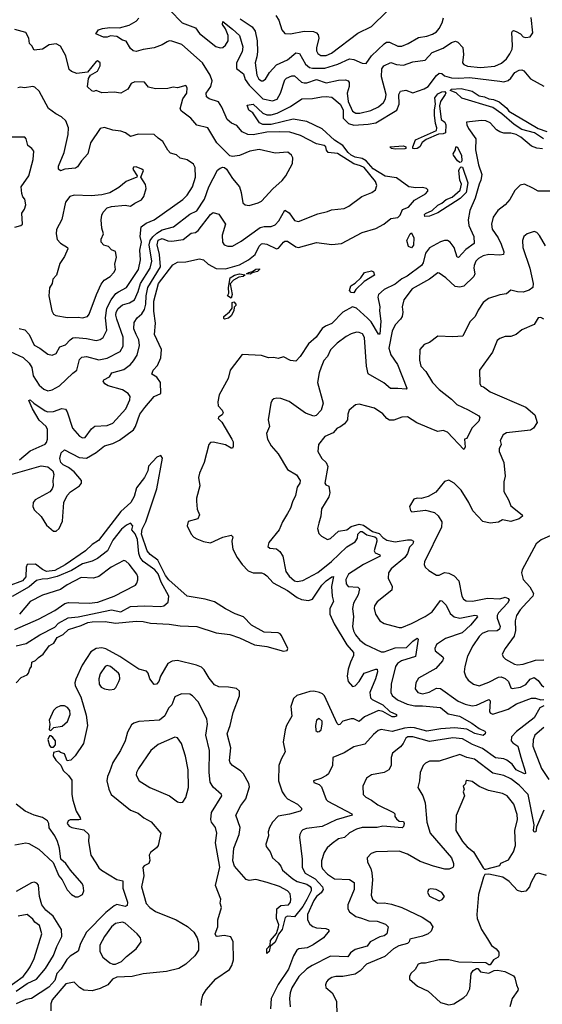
# Model space of a CAD drawing. Extents: x 1690054 to 1842981, y 782881 to 914114.
# Tile 519 of 656: x 1809570 to 1813364, y 817812 to 824959. Entities that reach past the tile are written whole.
import ezdxf

# ---------------------------------------------------------------- set-up
doc = ezdxf.new("R2010")
doc.units = 0

msp = doc.modelspace()

# ---------------------------------------------------------------- linework, layer by layer
at = {"layer": '0CON10XD'}
for points in [[(1809567.9, 821765), (1809645, 821830), (1809755, 821878), (1809765, 821890), (1809772.2, 821915), (1809772.7, 821985), (1809761.8, 822005), (1809711.1, 822051.1), (1809663.2, 822135), (1809636.7, 822195), (1809645, 822198.6), (1809673.3, 822176.7), (1809755, 822119.3), (1809775, 822112.2), (1809815, 822114.1), (1809875, 822137.3), (1809901.2, 822131.2), (1809913.7, 822113.7), (1809952.5, 821995), (1810005, 821936), (1810025, 821924), (1810045, 821926.7), (1810090.9, 821989.1), (1810115, 822008.2), (1810205, 822014.3), (1810245, 822030.6), (1810340, 822135), (1810369.7, 822200.3), (1810371.8, 822225), (1810356.7, 822245), (1810315, 822272.9), (1810211.3, 822301.3), (1810188.8, 822315), (1810176.2, 822335), (1810181.2, 822345), (1810222.2, 822367.8), (1810239.2, 822395), (1810325, 822420), (1810375, 822456.2), (1810397.1, 822482.9), (1810421.9, 822525), (1810439.4, 822595), (1810433.5, 822635), (1810415, 822674.5), (1810397.9, 822715), (1810400, 822760), (1810421.9, 822795), (1810455.2, 822824.8), (1810474.8, 822855), (1810486.1, 822895), (1810487.3, 822955), (1810501, 823015), (1810592, 823165), (1810585.1, 823255.1), (1810567.3, 823325), (1810575, 823359.2), (1810605, 823369.8), (1810644.5, 823354.5), (1810675, 823351.7), (1810756.5, 823363.5), (1810815, 823408.8), (1810845, 823415.4), (1810865, 823429.7), (1810955, 823545.6), (1810975, 823559.2), (1811015, 823547.5), (1811063.8, 823475), (1811039.3, 823395), (1811042.1, 823345), (1811054.6, 823324.6), (1811080, 823315), (1811115, 823315.6), (1811177.9, 823352.1), (1811315, 823449.5), (1811345, 823456.8), (1811395, 823456.9), (1811425, 823470.5), (1811449.9, 823500.1), (1811495, 823576), (1811526.9, 823556.9), (1811565, 823502), (1811595, 823494.4), (1811735, 823550.5), (1811804.5, 823565.5), (1811832.4, 823577.6), (1811925, 823588.9), (1811959.2, 823605), (1812054.3, 823675), (1812126.3, 823703.7), (1812154, 823725), (1812163.1, 823755), (1812153.1, 823785), (1812070.8, 823885), (1812045, 823899.1), (1811995, 823912.8), (1811877.2, 823987.2), (1811810, 823995), (1811797.1, 824012.9), (1811793.1, 824035), (1811780, 824045), (1811725, 824058.7), (1811608.5, 824118.5), (1811531.3, 824141.3), (1811455.8, 824145.8), (1811365, 824142.2), (1811265, 824122), (1811225, 824125.3), (1811184, 824144), (1811145, 824191.8), (1811108.3, 824208.3), (1811076.5, 824235), (1811036.7, 824325), (1811012.7, 824362.7), (1810945, 824385.5), (1810925, 824400), (1810924.6, 824425), (1810957.3, 824475), (1810967.2, 824515), (1810952.7, 824555), (1810896.8, 824645), (1810747.9, 824777.9), (1810675, 824804.1), (1810655, 824805.3), (1810641.2, 824798.8), (1810605, 824775.4), (1810545.8, 824754.2), (1810465, 824742), (1810415, 824727.5), (1810393.2, 824733.2), (1810375, 824748.8), (1810342.3, 824802.3), (1810315, 824810.6), (1810275, 824835.7), (1810227.7, 824842.3), (1810205, 824833.1), (1810177.9, 824832.1), (1810123.3, 824855), (1810142, 824885), (1810170, 824895), (1810225, 824902.5), (1810295, 824899.1), (1810365, 824918.6), (1810415, 824948), (1810435, 824969.2)], [(1810658.7, 825028.7), (1810750, 824935), (1810845, 824900.8), (1810875, 824857.6), (1810993.9, 824765), (1811025, 824753.9), (1811045, 824756.5), (1811065, 824773.2), (1811082.5, 824805), (1811082.2, 824845), (1811063.1, 824893.1), (1811042.2, 824925), (1811044.3, 824945.7), (1811115, 824889.7)], [(1811115, 824889.7), (1811164.5, 824844.5), (1811190.6, 824760.6), (1811185.1, 824724.9), (1811144.2, 824645), (1811144.4, 824604.4), (1811195, 824566.7), (1811207.3, 824525), (1811235, 824482.5), (1811335, 824383.6), (1811405, 824370), (1811438.3, 824381.7), (1811463.1, 824425), (1811495, 824522.9), (1811507.1, 824535), (1811545, 824552.5), (1811565, 824551.9), (1811615, 824506.4), (1811635, 824499.6), (1811655, 824500.7), (1811725, 824523.8), (1811795, 824500), (1811885, 824520.4), (1811935, 824523.1), (1811955.3, 824515.3), (1811962.4, 824502.4), (1811961.2, 824475), (1811947.1, 824425), (1811953.3, 824365), (1811985.8, 824295.8), (1812009.6, 824279.6), (1812040.1, 824279.9), (1812119.6, 824300.4), (1812175, 824327.2), (1812211.7, 824358.3), (1812226, 824385), (1812230, 824415), (1812195.8, 824544.2), (1812198.6, 824601.4), (1812214.4, 824625), (1812265, 824647.5), (1812305, 824634.7), (1812355, 824629.1), (1812425, 824653.3), (1812514.5, 824665.5), (1812565, 824720.3), (1812645, 824752.2), (1812705, 824793.9), (1812733.4, 824803.4), (1812751.4, 824795), (1812788.1, 824758.1), (1812791.6, 824705), (1812783.6, 824645), (1812793.6, 824633.6), (1812822, 824622), (1812915, 824611.6), (1813019, 824621), (1813067.6, 824642.4), (1813103.5, 824675), (1813129.3, 824710.7), (1813144.6, 824745), (1813148.3, 824771.7), (1813143.3, 824865), (1813147.5, 824875), (1813155, 824880), (1813175, 824873.8), (1813205, 824856), (1813225, 824834.4), (1813245, 824829.4), (1813275.4, 824834.6), (1813295.5, 824864.5), (1813282.3, 824975)], [(1811169.2, 824965), (1811256.8, 824906.8), (1811280, 824875), (1811294.7, 824804.7), (1811297.1, 824725), (1811290.9, 824689.1), (1811278.8, 824645), (1811291.4, 824555), (1811305, 824528.2), (1811324, 824515), (1811334.6, 824515.4), (1811353.1, 824526.9), (1811383.5, 824575), (1811435, 824631.1), (1811515, 824667.6), (1811575, 824718.4), (1811602.2, 824712.2), (1811645.3, 824635), (1811673, 824613), (1811696, 824606), (1811785, 824606.5), (1811878.6, 824635), (1811965, 824673.9), (1811995, 824670.9), (1812055, 824644.4), (1812085, 824640), (1812124, 824696), (1812215, 824784.5), (1812233.8, 824796.2), (1812255, 824794.6), (1812315, 824766.9), (1812345, 824766.9), (1812390, 824785), (1812465, 824830), (1812525, 824839.6), (1812565.8, 824854.2), (1812595, 824870.9), (1812615, 824894.5), (1812636.5, 824935), (1812647.1, 824972.9)], [(1811428.8, 824988.8), (1811450.8, 824955), (1811471.9, 824885), (1811495, 824858.6), (1811535, 824855.5), (1811635, 824876.7), (1811702.8, 824872.8), (1811725, 824864.3), (1811737.8, 824847.8), (1811740.9, 824825), (1811724.7, 824755), (1811725, 824732.5), (1811733.5, 824713.5), (1811755, 824699.6), (1811795, 824698.4), (1811832.5, 824715), (1812025, 824860), (1812125, 824909.6), (1812235, 825017.3)], [(1809500.4, 822550.4), (1809595, 822506.8), (1809638.5, 822465), (1809658.5, 822435), (1809666.4, 822375), (1809710.9, 822305), (1809745, 822276.2), (1809775, 822265.4), (1809805, 822272.5), (1809859.1, 822300.9), (1809955, 822394.2), (1809984.5, 822415.5), (1810005, 822493.3), (1810019.8, 822510.2), (1810055, 822513.9), (1810145, 822490.9), (1810205, 822502.6), (1810298.5, 822551.5), (1810321.7, 822588.3), (1810320.2, 822655), (1810274.5, 822784.5), (1810268.4, 822815), (1810271, 822835), (1810285, 822861.8), (1810315, 822888.8), (1810366.7, 822903.3), (1810402.3, 822925), (1810429.4, 822985), (1810446.9, 823045), (1810517.7, 823155), (1810527.9, 823205), (1810509, 823325), (1810515.8, 823355), (1810536.1, 823383.9), (1810565, 823410), (1810605, 823433.3), (1810687.5, 823455), (1810805, 823546.1), (1810855, 823571.2), (1810911.1, 823655), (1810943.1, 823745), (1811005, 823866.9), (1811025, 823881.9), (1811045, 823887.5), (1811056.9, 823886.9), (1811072, 823875), (1811114.4, 823805), (1811164.4, 823745), (1811178.1, 823705), (1811190.3, 823630.3), (1811205.8, 823615.8), (1811235, 823610), (1811301.3, 823628.7), (1811325, 823641.4), (1811408.1, 823731.9), (1811475, 823790.8), (1811501.4, 823825), (1811551.2, 823915), (1811553.8, 823955), (1811543.8, 823975), (1811516.5, 823996.5), (1811425, 823990), (1811307.7, 824017.7), (1811240, 824005), (1811165, 823972.1), (1811115.7, 823965.7), (1811095, 823970), (1811000, 824065), (1810934.4, 824174.4), (1810855, 824192.5), (1810813.1, 824245), (1810745, 824294.3), (1810735, 824312.5), (1810755, 824383.8), (1810782.7, 824425), (1810784.4, 824465), (1810775, 824482), (1810715, 824464), (1810685, 824468.8), (1810645, 824459.2), (1810555, 824455.8), (1810505, 824470), (1810475, 824504.4), (1810405, 824508.2), (1810377.8, 824495), (1810355, 824454), (1810305, 824424.5), (1810255, 824432.5), (1810165, 824428.1), (1810125, 824444.4), (1810105, 824438.8), (1810092.7, 824442.7), (1810062, 824472), (1810068.8, 824531.2), (1810084.2, 824555.8), (1810135.7, 824584.3), (1810153.5, 824625), (1810154, 824645), (1810135, 824660), (1810125, 824654.2), (1810062, 824578), (1809985, 824567.1), (1809945, 824583.1), (1809927.8, 824597.8), (1809905, 824696.7), (1809865, 824766), (1809835, 824784.2), (1809784.5, 824775.5), (1809735, 824744), (1809675, 824737.5), (1809658.3, 824768.3), (1809640, 824785), (1809635.8, 824825), (1809613.8, 824865), (1809535, 824888.2)], [(1809455, 821644.5), (1809725, 821720), (1809775, 821712.7), (1809809.1, 821685), (1809817.3, 821657.3), (1809810.6, 821615), (1809812.2, 821575), (1809805.7, 821554.3), (1809788.1, 821531.9), (1809680.9, 821475), (1809667.5, 821455), (1809664.2, 821425), (1809675, 821400.9), (1809725, 821352.1), (1809765, 821291.2), (1809815, 821245.4), (1809835, 821247.3), (1809856.9, 821265), (1809881.1, 821318.9), (1809889.2, 821455), (1809915.1, 821504.9), (1809938.8, 821531.2), (1810004.8, 821575.2), (1810017.5, 821595), (1810018, 821615), (1809965, 821678.1), (1809925, 821708.4), (1809885, 821727.9), (1809867.5, 821745), (1809862.2, 821775), (1809870, 821815), (1809895, 821835.7), (1810001.2, 821781.2), (1810055, 821776.2), (1810125, 821818), (1810185, 821865.9), (1810245, 821883.7), (1810293.5, 821906.5), (1810395, 821981.6), (1810410, 822005), (1810441.4, 822095), (1810477.9, 822145), (1810546.1, 822223.9), (1810593.9, 822246.1), (1810592.9, 822325), (1810564.6, 822364.6), (1810528.8, 822385), (1810538.9, 822415), (1810570, 822450), (1810595.4, 822504.6), (1810598.2, 822565), (1810548, 822675), (1810556.8, 822755), (1810542.9, 822842.9), (1810543.9, 822915), (1810578.4, 823045), (1810680.3, 823179.7), (1810715, 823199.4), (1810775, 823201.5), (1810875, 823223.1), (1810905, 823216), (1810936.9, 823185), (1810995, 823152.5), (1811065, 823150.8), (1811165, 823179.2), (1811230.7, 823215), (1811279.4, 823255), (1811308.8, 823315), (1811325, 823331.8), (1811335, 823335.4), (1811365, 823329.2), (1811435, 823294.6), (1811448.5, 823301.5), (1811485.3, 823344.7), (1811495, 823352.5), (1811515, 823351.5), (1811575, 823310.5), (1811595, 823306.4), (1811725, 823341.9), (1811835, 823326.5), (1811905.5, 823334.5), (1812055, 823414.2), (1812155, 823442.5), (1812214.5, 823475.5), (1812264, 823515), (1812315, 823523.3), (1812331.1, 823538.9), (1812347.7, 823582.3), (1812391.5, 823598.5), (1812435, 823649.4), (1812515.7, 823695), (1812532, 823715), (1812533.3, 823725), (1812524.2, 823734.2), (1812495, 823741.4), (1812445, 823737.7), (1812395, 823744.5), (1812305, 823811), (1812222.1, 823822.1), (1812135.8, 823875.8), (1812085.5, 823934.5), (1812055, 823951.1), (1812005, 823961.8), (1811976, 823976), (1811954.1, 823995), (1811915.4, 824045.4), (1811855, 824084.5), (1811765, 824166.8), (1811655, 824220), (1811555, 824236.5), (1811395, 824197.8), (1811335, 824199.1), (1811310.6, 824210.6), (1811263, 824283), (1811232.9, 824302.9), (1811220.7, 824339.3), (1811265, 824346.7), (1811335, 824279.6), (1811365, 824267.7), (1811395, 824268.4), (1811439.6, 824280.4), (1811535, 824327.9), (1811618.8, 824385), (1811695, 824387.3), (1811760.4, 824399.6), (1811795, 824402.2), (1811836.1, 824396.1), (1811895.9, 824345.9), (1811919, 824305), (1811918.6, 824245), (1811957.1, 824205), (1811995, 824193.3), (1812099.5, 824200.5), (1812155, 824211), (1812307.4, 824302.6), (1812324.7, 824345), (1812322.8, 824415), (1812335, 824440), (1812372.4, 824447.6), (1812425, 824428.9), (1812505, 824456.1), (1812536.2, 824475), (1812595, 824553.5), (1812615, 824571.1), (1812635, 824568.6), (1812655, 824550.7), (1812705, 824537.9), (1812755, 824533.3), (1812835, 824539), (1813055, 824513.1), (1813085, 824508), (1813115, 824517.1), (1813136.1, 824533.9), (1813165, 824576.2), (1813195, 824592.5), (1813215, 824595.6), (1813228.7, 824588.7), (1813279.3, 824529.3), (1813375, 824476)], [(1810287, 822983), (1810346.1, 823015), (1810431.6, 823145), (1810445.8, 823215), (1810441, 823285), (1810453.6, 823345), (1810443.5, 823385), (1810451.1, 823455), (1810487.9, 823482.1), (1810545, 823505.3), (1810755, 823654.2), (1810785, 823685.7), (1810824.5, 823745), (1810845.5, 823815.5), (1810842.5, 823885), (1810831.2, 823911.2), (1810785, 823941.4), (1810734.5, 823954.5), (1810707.6, 823977.6), (1810665, 823990), (1810645, 824012.5), (1810610, 824075), (1810575, 824097.8), (1810546.6, 824126.6), (1810429.1, 824129.1), (1810375, 824112), (1810338.3, 824138.3), (1810305, 824150), (1810245, 824156), (1810185, 824175.8), (1810155, 824170), (1810083.1, 824065), (1810063.5, 823985), (1810018.5, 823935), (1809989.5, 823890.5), (1809975, 823882.2), (1809897, 823873), (1809865, 823861.2), (1809851.2, 823875), (1809850.8, 823895), (1809893.5, 823995), (1809921.6, 824125), (1809922.8, 824175), (1809905, 824225.7), (1809873.8, 824253.8), (1809832, 824275), (1809779.2, 824315), (1809710.9, 824440.9), (1809679.7, 824469.7), (1809664.3, 824474.3), (1809605, 824463.6), (1809575, 824468.1), (1809555.6, 824464.4)], [(1812435, 824020.6), (1812424.3, 824025), (1812423.1, 824035), (1812443.6, 824086.4), (1812595.8, 824154.2), (1812598.2, 824175), (1812587.7, 824205), (1812580.9, 824265), (1812580.4, 824305), (1812588.5, 824345), (1812582.7, 824392.7), (1812605, 824420), (1812635, 824435.3), (1812657.1, 824437.1), (1812663.1, 824425), (1812659.5, 824415), (1812625.8, 824365), (1812616.5, 824333.5), (1812630.6, 824235), (1812655.9, 824215.9), (1812664.6, 824195.4), (1812661.5, 824138.5), (1812645, 824129.2), (1812611, 824129), (1812521.7, 824088.3), (1812491.4, 824068.6), (1812474.6, 824035.4), (1812455, 824024.2), (1812435, 824020.6)], [(1813371.9, 824095), (1813306.7, 824136.7), (1813215, 824163), (1813158.8, 824198.8), (1813071.1, 824275), (1813005, 824322.4), (1812778.7, 824388.7), (1812738.6, 824428.6), (1812694.4, 824444.4), (1812704, 824455), (1812775, 824460.2), (1812855, 824439.3), (1812905, 824407.3), (1812945, 824399.4), (1812975, 824383.8), (1813008.6, 824378.6), (1813051.7, 824361.7), (1813105.9, 824315.9), (1813120, 824295), (1813255.6, 824214.4), (1813335, 824169.2), (1813397.3, 824147.3)], [(1813365, 824022.1), (1813325, 824027.1), (1813285, 824041.7), (1813208.9, 824105), (1813175.1, 824125.1), (1813135, 824134), (1813085, 824135.8), (1813055, 824145.2), (1813030.5, 824160.5), (1812985, 824211.2), (1812955, 824225.2), (1812922.5, 824227.5), (1812813.8, 824215), (1812815.8, 824195), (1812828.9, 824168.9), (1812880.4, 824095), (1812878.9, 824015), (1812901.3, 823905), (1812924.1, 823835), (1812917.6, 823795), (1812905.3, 823765), (1812875.7, 823664.3), (1812836.8, 823575), (1812824.5, 823505), (1812830, 823465), (1812867.5, 823385), (1812870, 823335), (1812809.8, 823290.2), (1812755, 823232.2), (1812744.6, 823234.6), (1812725, 823305.5), (1812695, 823343.6), (1812675, 823356.8), (1812655, 823357.2), (1812625, 823346.9), (1812546, 823304), (1812516, 823264), (1812498.5, 823195), (1812486.1, 823173.9), (1812383.8, 823096.2), (1812345, 823078.7), (1812295, 823040.3), (1812215, 823000.4), (1812174.5, 822965), (1812170.9, 822945), (1812185.3, 822875), (1812180.8, 822845), (1812190.9, 822770.9), (1812185, 822677.5), (1812175, 822676), (1812120.8, 822765), (1812095, 822793.6), (1812015, 822864.6), (1811985, 822873.8), (1811916.2, 822835), (1811835, 822754.7), (1811790, 822735), (1811765, 822716.4), (1811722.2, 822655), (1811665.6, 822605), (1811607.1, 822515), (1811575, 822481.2), (1811535, 822486.2), (1811485, 822512), (1811445, 822499.2), (1811415, 822506.9), (1811375.7, 822505.7), (1811325, 822520.8), (1811185, 822528.8), (1811097.3, 822415), (1811082.2, 822355), (1811018.6, 822235), (1811007.8, 822185), (1811010.4, 822155), (1811040, 822125), (1811047.1, 822105), (1811039.3, 822090.7), (1811012.5, 822075), (1811010.8, 822065), (1811038.2, 822038.2), (1811110.9, 821915), (1811118.8, 821895), (1811119.1, 821860.9), (1811115, 821850), (1811105, 821848.8), (1811063.3, 821873.3), (1810975, 821893.3), (1810955, 821890), (1810942.2, 821875), (1810907.9, 821745), (1810875, 821668), (1810867.3, 821635), (1810876.5, 821575), (1810853.7, 821486.3), (1810853.3, 821465), (1810859.2, 821405), (1810876.1, 821363.9), (1810862.5, 821335), (1810793.8, 821316.2), (1810786.7, 821285), (1810815.7, 821225), (1810835, 821203.1), (1810855, 821191.4), (1810905, 821172.5), (1810955, 821162), (1811045, 821203.3), (1811105, 821217.1), (1811118, 821205), (1811110, 821175), (1811111.7, 821151.7), (1811117.1, 821115), (1811147.8, 821055), (1811184.6, 821005), (1811229.5, 820959.5), (1811265, 820945.3), (1811325, 820943.5), (1811345.7, 820935.7), (1811365, 820922.2), (1811410.4, 820870.4), (1811515, 820817), (1811585, 820764.7), (1811615, 820751.1), (1811666.1, 820743.9), (1811695, 820752.3), (1811764.3, 820855.7), (1811795, 820886.7), (1811835, 820915.5), (1811847, 820917), (1811833.3, 820845), (1811837.9, 820775), (1811847.3, 820735), (1811820.7, 820685), (1811820.7, 820645), (1811852.9, 820575), (1811945, 820422.6), (1811993.3, 820365), (1811993.7, 820345), (1811971.6, 820295), (1811954.7, 820244.7), (1811947.5, 820195), (1811955.5, 820155), (1811985, 820119.2), (1812005, 820124.3), (1812035, 820154.5), (1812071.3, 820215), (1812155, 820246), (1812165, 820243.8), (1812167.9, 820225), (1812154, 820175), (1812111.3, 820075), (1812116.8, 820036.8), (1812127.5, 820025), (1812205.3, 819985), (1812257.6, 819937.6), (1812306, 819915), (1812306, 819905), (1812291.5, 819898.5), (1812275, 819900), (1812207.3, 819937.3), (1812174.1, 819945.9), (1812072.1, 819897.9), (1812035, 819865.4), (1811995, 819884.2), (1811975, 819885.2), (1811915, 819868.3), (1811895, 819844.2), (1811885, 819840.6), (1811875, 819850), (1811781.4, 820051.4), (1811768.9, 820065), (1811745.2, 820075.2), (1811705, 820084.1), (1811675, 820082.9), (1811582.9, 820055), (1811558.6, 820031.4), (1811538.2, 819975), (1811545.3, 819905), (1811506.7, 819835), (1811497.8, 819805), (1811483.1, 819715), (1811496.9, 819645), (1811467.7, 819592.3), (1811450.4, 819545), (1811447.9, 819435), (1811476.2, 819355), (1811495, 819324.4), (1811515, 819304.5), (1811586, 819265), (1811616.2, 819235), (1811616.2, 819225), (1811605, 819214.5), (1811527.9, 819192.1), (1811445, 819178.9), (1811405.3, 819135), (1811382.5, 819095), (1811374.7, 819065), (1811376.1, 819035), (1811357.5, 818975), (1811358.9, 818958.9), (1811388.3, 818918.3), (1811406.1, 818876.1), (1811445, 818838.2), (1811464.6, 818815), (1811476.9, 818785), (1811553, 818723), (1811584.8, 818704.8), (1811655.5, 818685.5), (1811678.5, 818668.5), (1811686.6, 818655), (1811685.9, 818635), (1811655, 818572.8), (1811625, 818521.6), (1811565, 818447.5), (1811515, 818452.5), (1811496.9, 818443.1), (1811476.1, 818355), (1811449.1, 818320.9), (1811425, 818264.2), (1811387.5, 818232.5), (1811380, 818195), (1811365, 818181.2), (1811364.7, 818215.3), (1811388.3, 818241.7), (1811391.2, 818275), (1811432.9, 818327.1), (1811449.1, 818375), (1811449.9, 818389.9), (1811432.9, 818435), (1811436.2, 818505), (1811465, 818529.3), (1811521.9, 818535), (1811535.3, 818554.7), (1811539.1, 818575), (1811532.5, 818615), (1811513.1, 818635), (1811456.4, 818666.4), (1811367, 818697), (1811285, 818717.5), (1811235, 818712), (1811215, 818718.8), (1811128, 818815), (1811118.1, 818855), (1811125.2, 818945), (1811162.9, 819045), (1811169.6, 819095), (1811137.8, 819185), (1811175.4, 819255), (1811210.7, 819305), (1811238.5, 819391.5), (1811233.2, 819415), (1811194.6, 819485), (1811175, 819504.6), (1811114.1, 819545), (1811097.7, 819565), (1811092.9, 819582.9), (1811102.8, 819675), (1811075.5, 819775), (1811097.8, 819835), (1811118.5, 819931.5), (1811165, 820052.5), (1811166, 820086), (1811144.2, 820104.2), (1811085, 820115.5), (1811015, 820116.9), (1810985, 820131.4), (1810945, 820180), (1810909.6, 820239.6), (1810888.4, 820258.4), (1810853.2, 820273.2), (1810715, 820307.8), (1810675.9, 820304.1), (1810645.6, 820285), (1810590.9, 820195), (1810579.4, 820155), (1810563.2, 820136.8), (1810545, 820134.2), (1810514.2, 820174.2), (1810502.3, 820215), (1810489.3, 820229.3), (1810435, 820245.9), (1810297.6, 820337.6), (1810195, 820391.4), (1810165, 820398.8), (1810124.3, 820395), (1810085, 820371.1), (1810022, 820275), (1809978.1, 820171.9), (1809970, 820145), (1809972.2, 820125), (1810014.5, 820044.5), (1810051.7, 819911.7), (1810062, 819835), (1810033.8, 819705), (1809973.3, 819615), (1809940, 819585), (1809915, 819580), (1809895, 819630), (1809865, 819640), (1809855, 819650), (1809815, 819640), (1809813, 819617), (1809831.2, 819585), (1809869.2, 819549.2), (1809885, 819510), (1809925, 819473.8), (1809949.1, 819439.1), (1809948.6, 819335), (1809954.3, 819295), (1809980, 819215), (1810008, 819165), (1810010, 819155), (1809999.3, 819150.7), (1809935, 819152.1), (1809921.4, 819145), (1809914.4, 819125), (1809928.9, 819105), (1809948, 819095), (1810035, 819079.1), (1810068.3, 819048.3), (1810072.5, 819035), (1810068.1, 818995), (1810085.3, 818895.3), (1810121.7, 818838.3)], [(1809535, 823452.9), (1809577.5, 823465), (1809590, 823475), (1809584.4, 823555.6), (1809605.7, 823584.3), (1809614.2, 823615), (1809608, 823655), (1809593, 823673), (1809586.3, 823696.3), (1809580.5, 823745), (1809635.4, 823825), (1809668.1, 823945), (1809671.4, 824005), (1809658.6, 824025), (1809629.5, 824045), (1809617.5, 824095), (1809607, 824107), (1809465, 824105.5)], [(1812295, 824020), (1812270, 824025), (1812256.7, 824035), (1812355, 824044.4), (1812372, 824035), (1812373.8, 824025), (1812365, 824020.6), (1812295, 824020)], [(1812765, 823923.3), (1812748.8, 823935), (1812718.9, 823975), (1812716.9, 823985), (1812734.4, 824015), (1812735, 824036), (1812745.6, 824035), (1812776.2, 823976.2), (1812779.1, 823935), (1812775, 823925.7), (1812765, 823923.3)], [(1810025, 822794.5), (1810061.2, 822805), (1810075, 822820.8), (1810126.1, 822965), (1810161, 823039), (1810182.6, 823067.4), (1810225.6, 823095), (1810254.2, 823125), (1810264.2, 823145), (1810261.4, 823185), (1810272.5, 823235), (1810265, 823277.5), (1810235, 823288), (1810215, 823312), (1810181.4, 823321.4), (1810161.4, 823345), (1810161.9, 823365), (1810177.9, 823405), (1810165.8, 823445), (1810160.8, 823505), (1810165, 823540), (1810175, 823562.5), (1810205, 823593.3), (1810235, 823603.3), (1810335, 823612), (1810375, 823604.6), (1810405, 823627.1), (1810455, 823651.2), (1810471.2, 823675), (1810486.7, 823733.3), (1810483.6, 823763.6), (1810450, 823815), (1810468, 823865), (1810457.5, 823875), (1810415, 823892), (1810395, 823888.8), (1810390, 823875), (1810422.5, 823825), (1810420, 823815), (1810342.5, 823785), (1810289.3, 823740.7), (1810225, 823702.5), (1810165, 823687.5), (1810089.2, 823680.8), (1809965, 823685.5), (1809934, 823675), (1809902.5, 823635), (1809875, 823507.5), (1809835.8, 823435), (1809833.8, 823405), (1809842.6, 823362.6), (1809865, 823338), (1809915.7, 823305.7), (1809918.8, 823295), (1809895, 823240), (1809860.9, 823189.1), (1809836, 823105), (1809810.8, 823075), (1809804.2, 823045), (1809786.7, 823013.3), (1809782.3, 822955), (1809802.1, 822845), (1809815, 822820.8), (1809832.1, 822812.1), (1809916.9, 822796.9), (1809995, 822800), (1810025, 822794.5)], [(1812510.9, 823530.9), (1812508.2, 823545), (1812515, 823552.5), (1812565, 823572.9), (1812605, 823612), (1812635, 823627.6), (1812665, 823653.4), (1812709.3, 823670.7), (1812767.8, 823722.2), (1812778.4, 823765), (1812764.3, 823795), (1812756.9, 823863.1), (1812765, 823881.4), (1812775, 823890), (1812785, 823887.5), (1812823.1, 823775), (1812810.5, 823705), (1812767.8, 823662.2), (1812605, 823555.8), (1812545, 823532.9), (1812510.9, 823530.9)], [(1813425, 823714.2), (1813334.6, 823714.6), (1813295.5, 823735.5), (1813235, 823766), (1813202.7, 823757.3), (1813165, 823720), (1813127.4, 823652.6), (1813095, 823616.2), (1813040, 823575), (1813008, 823525), (1812995.6, 823475), (1812998.9, 823438.9), (1813043.2, 823375), (1813065, 823330), (1813085.4, 823275), (1813081.2, 823255), (1813055, 823250.5), (1812975, 823255.5), (1812935, 823245.4), (1812900, 823225), (1812881.8, 823205), (1812868.8, 823175), (1812866.1, 823155), (1812873.1, 823115), (1812867.5, 823095), (1812795, 823025.7), (1812765, 823017.1), (1812731.3, 823021.3), (1812663.3, 823085), (1812615, 823120), (1812605, 823121.2), (1812545.3, 823074.7), (1812418.6, 823005), (1812358.9, 822925), (1812346.4, 822875), (1812350.9, 822835), (1812345.5, 822805), (1812334.7, 822785.3), (1812296.5, 822745), (1812275, 822699.2), (1812249.5, 822575), (1812265, 822526.9), (1812311.5, 822455), (1812380.8, 822285), (1812375, 822276.2), (1812315, 822283.2), (1812261.1, 822281.1), (1812213.8, 822323.8), (1812099.2, 822389.2), (1812088, 822445), (1812072.9, 822652.9), (1812058, 822678), (1812035, 822689.4), (1812015, 822691.9), (1811975, 822679.4), (1811939.6, 822660.4), (1811875, 822611.9), (1811826.9, 822563.1), (1811804.7, 822515), (1811778.5, 822485), (1811757.5, 822437.5), (1811742.7, 822395), (1811732.1, 822325), (1811772.2, 822175), (1811759.2, 822125), (1811722.9, 822085), (1811705, 822080), (1811645, 822102.2), (1811525, 822188.5), (1811465, 822210), (1811437.7, 822212.3), (1811414.1, 822205.9), (1811402.7, 822197.3), (1811393.8, 822175), (1811374.2, 822055), (1811384.2, 822005), (1811361.4, 821955), (1811369.2, 821915), (1811395.5, 821865.5), (1811445, 821808), (1811514.4, 821694.4), (1811580, 821655), (1811607.1, 821615), (1811604.3, 821595.7), (1811583.3, 821565), (1811572.7, 821505), (1811550.1, 821459.9), (1811536.2, 821413.8), (1811514.2, 821375.8), (1811476.9, 821315), (1811452.9, 821255), (1811378.8, 821165), (1811371.2, 821135), (1811385, 821122), (1811435, 821117.5), (1811458.7, 821098.7), (1811479.5, 821065), (1811502.5, 820955), (1811525, 820920.9), (1811565, 820886.1), (1811585, 820881.6), (1811625, 820889.3), (1811735, 820946.7), (1811834.2, 821025.8), (1811945, 821133.8), (1812005, 821168.4), (1812022.4, 821195), (1812024.7, 821225), (1812045, 821244.5), (1812056.9, 821245), (1812090.7, 821220.7), (1812148.5, 821205), (1812161.2, 821195), (1812163.2, 821175), (1812142.6, 821102.6), (1812150.4, 821090.4), (1812185, 821075.8), (1812187.5, 821065), (1812064.8, 821005.2), (1811956.5, 820935), (1811938.2, 820895), (1811940.4, 820865), (1811954.3, 820844.3), (1812025, 820839.1), (1812036.9, 820826.9), (1812026.9, 820785), (1811993.2, 820725), (1811985.4, 820685), (1811993.7, 820623.7), (1811986.7, 820555), (1811993.1, 820523.1), (1812007.9, 820495), (1812039.5, 820455), (1812080, 820425), (1812195, 820370.4), (1812215, 820371.2), (1812295, 820399.3), (1812378.8, 820401.2), (1812425, 820449.1), (1812455, 820469.2), (1812463.8, 820463.8), (1812442.9, 820337.1), (1812341.9, 820305), (1812312.3, 820285), (1812298, 820265), (1812267.3, 820135), (1812264.5, 820075.5), (1812274.5, 820055), (1812311.7, 820021.7), (1812382, 819992), (1812438.8, 819978.8), (1812495, 819979.6), (1812625.8, 819965.8), (1812681.4, 819921.4), (1812762.8, 819902.8), (1812852, 819852), (1812904.6, 819814.6), (1812946.7, 819795), (1812952.2, 819785), (1812948.9, 819775), (1812935, 819763.6), (1812875, 819778.2), (1812815, 819810.2), (1812729.7, 819819.7), (1812628.1, 819811.9), (1812526.1, 819793.9), (1812435, 819818.7), (1812405, 819820.9), (1812363.3, 819816.7), (1812273.7, 819793.7), (1812195, 819807.5), (1812171.1, 819798.9), (1812139.4, 819770.6), (1812075, 819700.6), (1811995, 819682.2), (1811925, 819637.8), (1811842.5, 819605), (1811841.2, 819545), (1811811.2, 819485), (1811797.8, 819472.2), (1811755, 819452), (1811703.3, 819435), (1811705, 819422.5), (1811745, 819406.7), (1811760, 819390), (1811795, 819300), (1811806.5, 819286.5), (1811982, 819195), (1811984, 819185), (1811868.3, 819151.7), (1811765, 819102.4), (1811652.6, 819087.4), (1811625, 819078.6), (1811615, 819068.8), (1811603.1, 819045), (1811601.4, 819025), (1811619.6, 818865), (1811620, 818805), (1811642.5, 818765), (1811675, 818744), (1811715, 818722.8), (1811767.6, 818665), (1811774.1, 818645), (1811758.5, 818621.5), (1811724.1, 818595), (1811704.7, 818565), (1811660.3, 818465), (1811658.6, 818425), (1811677.2, 818395), (1811698.1, 818378.1), (1811725, 818368.5), (1811793.2, 818363.2), (1811810, 818355), (1811815.7, 818345), (1811774.6, 818295.4), (1811700, 818245), (1811657.1, 818222.9), (1811595.3, 818214.7), (1811581.8, 818205), (1811558.2, 818165), (1811522.4, 818067.6), (1811445, 817955.5), (1811396.5, 817855), (1811391.3, 817778.7)], [(1813387.7, 823317.7), (1813343.4, 823393.4), (1813325, 823414), (1813305, 823422), (1813253.8, 823405), (1813230, 823385), (1813219.4, 823355), (1813223.6, 823305), (1813272.2, 823155), (1813298.5, 823045), (1813295.7, 823015), (1813268, 822995), (1813225, 822982.1), (1813185, 822984.4), (1813135, 822996.7), (1813105, 822970), (1813055, 822962), (1812973.8, 822936.2), (1812935, 822906.9), (1812899.3, 822850.7), (1812876.7, 822805), (1812837.5, 822765), (1812787.3, 822662.7), (1812715, 822655.8), (1812605, 822662.9), (1812543.8, 822615), (1812505, 822600.8), (1812475.6, 822564.4), (1812472.1, 822487.9), (1812481.1, 822445), (1812519.4, 822405), (1812567.5, 822325), (1812615.6, 822275), (1812705.6, 822205), (1812743.1, 822165), (1812825, 822127.1), (1812902.5, 822082.5), (1812911.2, 822071.2), (1812902.5, 822045), (1812852.5, 821995), (1812815, 821920), (1812800, 821915), (1812803.6, 821856.4), (1812795, 821840), (1812675.5, 821965.5), (1812645, 821977.5), (1812605, 821970.6), (1812585, 821976.7), (1812452.8, 822032.8), (1812385, 822075.8), (1812345, 822074.3), (1812285, 822052.5), (1812255, 822051.4), (1812235, 822063.8), (1812205, 822098.8), (1812145, 822140), (1812035, 822168.5), (1812006.6, 822163.4), (1811962.2, 822125), (1811951.1, 822095), (1811948.6, 822055), (1811928.1, 822025), (1811895, 822001.8), (1811874.5, 821995), (1811845, 821960.4), (1811785, 821932.9), (1811740, 821875), (1811734.2, 821825), (1811762.9, 821775), (1811794, 821744), (1811807.5, 821715), (1811784.3, 821595), (1811792.5, 821582.5), (1811815, 821572.5), (1811822.5, 821525), (1811815, 821496.7), (1811761.3, 821408.7), (1811755.6, 821355), (1811740.4, 821305), (1811731.9, 821265), (1811740.7, 821230.7), (1811760.5, 821210.5), (1811805, 821186.2), (1811825, 821192.9), (1811884.1, 821245.9), (1811945, 821256), (1811975, 821281.5), (1812035, 821296.4), (1812065, 821289.3), (1812131.7, 821245), (1812178.7, 821228.7), (1812205, 821199.7), (1812235, 821180), (1812295, 821169.6), (1812385, 821184.6), (1812412.8, 821182.8), (1812428, 821175), (1812423.3, 821155), (1812399.7, 821130.3), (1812384.7, 821085), (1812365, 821056.1), (1812267.4, 820972.6), (1812247.8, 820945), (1812244.4, 820905), (1812274.3, 820845), (1812272.1, 820817.9), (1812165, 820734.2), (1812145.7, 820705), (1812143.3, 820685), (1812152.2, 820645), (1812185, 820595.7), (1812215, 820576.5), (1812279.4, 820559.4), (1812325, 820547.5), (1812345, 820548.5), (1812415, 820575.9), (1812513.2, 820626.8), (1812565, 820661.2), (1812625, 820742.5), (1812635, 820740.8), (1812665, 820710.6), (1812695, 820649.4), (1812724.7, 820624.7), (1812766, 820616), (1812875, 820637.1), (1812886, 820635), (1812894.3, 820625), (1812843.7, 820565), (1812782, 820508), (1812661.5, 820468.5), (1812595, 820424.3), (1812584.5, 820395), (1812587.2, 820377.2), (1812642.2, 820335), (1812645.5, 820325), (1812639.1, 820305), (1812590, 820250), (1812465, 820179.4), (1812444.6, 820145.4), (1812441.9, 820101.9), (1812460.6, 820075), (1812495, 820066.1), (1812542.4, 820077.6), (1812595, 820107.5), (1812625, 820104.5), (1812752.6, 820012.6), (1812805, 819991.1), (1812855, 819979.1), (1812885, 819982.6), (1812975.4, 820025.4), (1812985.4, 820015), (1812981.5, 819935), (1812988, 819925), (1813005, 819918.9), (1813115, 819954.2), (1813176.9, 819993.1), (1813285, 820034.6), (1813315, 820034.7), (1813353.3, 820023.3), (1813375, 820025.2)], [(1812415, 823302.9), (1812393.5, 823313.5), (1812380.6, 823355), (1812405, 823403.8), (1812415, 823411.2), (1812430.6, 823375), (1812428.3, 823321.7), (1812415, 823302.9)], [(1811105, 822937.1), (1811079.4, 822955), (1811088.2, 822975), (1811084.5, 823015.5), (1811096.7, 823085), (1811129.2, 823105), (1811165, 823115.3), (1811206.4, 823106.4), (1811192.5, 823095), (1811160.7, 823089.3), (1811122.3, 823067.7), (1811097.5, 823042.5), (1811111.6, 822965), (1811105, 822937.1)], [(1811245, 823112.9), (1811216.7, 823115), (1811233.3, 823125), (1811260, 823130), (1811285, 823148.2), (1811309.5, 823149.5), (1811311.2, 823145), (1811295, 823130), (1811257.7, 823122.3), (1811245, 823112.9)], [(1811995, 822976.9), (1811975, 822979.4), (1811965, 822993.1), (1811973, 823027), (1812005, 823046.4), (1812045.7, 823084.3), (1812071.9, 823125), (1812123.1, 823136.9), (1812138.3, 823128.3), (1812146, 823104), (1812070.4, 823059.6), (1812010.2, 822999.8), (1811995, 822976.9)], [(1809565, 822718.5), (1809607.4, 822707.4), (1809638.2, 822675), (1809675.9, 822595.9), (1809715.7, 822575), (1809775, 822530), (1809805, 822523.3), (1809835, 822536.9), (1809860, 822585), (1809901, 822599), (1809935, 822636), (1809955, 822648.9), (1809975, 822652.5), (1810055, 822644.2), (1810125, 822629.6), (1810155, 822637.9), (1810175, 822652.2), (1810202.3, 822705), (1810193.1, 822795), (1810201.6, 822865), (1810233.3, 822926.7), (1810267.4, 822972.6), (1810287, 822983)], [(1811056.1, 822786.1), (1811050.8, 822790.8), (1811052.9, 822805), (1811092.2, 822837.8), (1811112.5, 822865), (1811113.3, 822906.7), (1811125, 822911.5), (1811138.8, 822895), (1811139.6, 822885), (1811127.3, 822872.7), (1811125, 822846.7), (1811105, 822808.5), (1811085, 822792.3), (1811056.1, 822786.1)], [(1813375.5, 822785.5), (1813352.3, 822797.7), (1813335, 822793.8), (1813304.5, 822745.5), (1813215, 822707.1), (1813175, 822674.3), (1813135, 822660), (1813095, 822658.6), (1813056.7, 822645), (1813035, 822630), (1813003.1, 822545), (1812908.6, 822415), (1812910, 822315), (1812919.2, 822299.2), (1812936.7, 822293.3), (1812985, 822258.9), (1813245, 822147.5), (1813309.8, 822089.8), (1813325.8, 822035), (1813300, 821995), (1813279.3, 821980.7), (1813105, 821961.1), (1813080.8, 821945), (1813058.9, 821905), (1813064.3, 821875), (1813050, 821845), (1813050.8, 821825), (1813084.4, 821745), (1813093.6, 821646.4), (1813084.5, 821605), (1813084.4, 821535), (1813118.6, 821475), (1813135, 821431.2), (1813216.7, 821365), (1813220, 821355), (1813195, 821335.8), (1813135, 821315.8), (1813075, 821328.1), (1813045, 821310.8), (1812986.2, 821303.8), (1812933, 821317), (1812859.6, 821395), (1812831.1, 821455), (1812774.2, 821545), (1812725, 821594.3), (1812685, 821617.5), (1812655, 821608), (1812590, 821530), (1812535, 821497.5), (1812485, 821482.5), (1812455, 821486.7), (1812431.7, 821478.3), (1812400, 821425), (1812406.4, 821396.4), (1812416.7, 821386.7), (1812515, 821399.4), (1812581.4, 821381.4), (1812607.8, 821357.8), (1812635.6, 821315), (1812632.1, 821275), (1812509.4, 821025), (1812505.8, 821005), (1812514, 820985), (1812540.2, 820960.2), (1812595, 820926), (1812615, 820928.1), (1812655, 820946.7), (1812685, 820940.9), (1812725, 820922.2), (1812757.2, 820885), (1812779.6, 820775), (1812792.6, 820752.6), (1812811.3, 820741.3), (1812857.3, 820737.3), (1812965, 820760), (1813055, 820755.9), (1813095, 820766.9), (1813115, 820758.9), (1813122.7, 820745), (1813112.4, 820725), (1813046.2, 820655), (1813036.1, 820635), (1813036.5, 820615), (1813056.9, 820555), (1813052.9, 820535), (1813035, 820523.5), (1812969.5, 820520.5), (1812927.4, 820502.6), (1812905, 820482.2), (1812858.9, 820415), (1812819.8, 820340.2), (1812800.8, 820265), (1812797.3, 820225), (1812808.1, 820188.1), (1812825, 820165.7), (1812864, 820135), (1812905, 820123.5), (1812975, 820150.2), (1813045, 820187.2), (1813065, 820189.4), (1813095, 820176.6), (1813118.9, 820155), (1813135, 820108.6), (1813145.5, 820104.5), (1813205.8, 820115), (1813245, 820133.9), (1813275, 820173.5), (1813305, 820185.5), (1813335, 820163.6), (1813358.7, 820128.7), (1813375, 820116.2)], [(1809544, 820145), (1809580, 820185), (1809625, 820204.2), (1809634, 820215), (1809642.8, 820247.2), (1809656.2, 820265), (1809658, 820295), (1809685, 820306.9), (1809705, 820330.6), (1809740, 820355), (1809782.9, 820415), (1809816.7, 820433.3), (1809842.9, 820475), (1809885, 820497.5), (1809925, 820532.7), (1810015, 820561.6), (1810065, 820583), (1810095, 820588.9), (1810191, 820591), (1810265, 820579.4), (1810415, 820592.7), (1810465, 820591.1), (1810518.8, 820578.8), (1810655, 820572), (1810735, 820559.1), (1810855, 820554.2), (1810995, 820509.1), (1811095, 820495.8), (1811165, 820472.9), (1811275, 820421.2), (1811365, 820409.1), (1811485, 820376.7), (1811510.6, 820379.4), (1811517.3, 820395), (1811470.4, 820490.4), (1811461.4, 820501.4), (1811445, 820507.5), (1811345, 820512.7), (1811253.1, 820565), (1811195.2, 820625.2), (1811135, 820646.8), (1811062.7, 820682.7), (1810985, 820733), (1810915, 820753.3), (1810784.8, 820774.8), (1810653.3, 820893.3), (1810629.3, 820925), (1810572.6, 821035), (1810516.9, 821076.9), (1810495, 821103.3), (1810454, 821225), (1810458.2, 821261.8), (1810486.1, 821315), (1810565.7, 821554.3), (1810605.5, 821775.5), (1810595, 821796), (1810565, 821784.2), (1810505, 821718.6), (1810499.6, 821685), (1810474.7, 821635), (1810417.8, 821562.2), (1810401.2, 821498.8), (1810376.9, 821455), (1810305, 821389.6), (1810142.3, 821177.7), (1810095, 821149.7), (1810046.6, 821103.4), (1809899, 821001), (1809825, 820960.4), (1809764.5, 820954.5), (1809735, 820967.1), (1809685, 821006.8), (1809624.3, 821005.7), (1809615.8, 820984.2), (1809614.9, 820915.1), (1809589.8, 820885), (1809485, 820847.6)], [(1809545, 820414.6), (1809617.7, 820432.3), (1809714.9, 820495.1), (1809825, 820550.5), (1809852.1, 820577.9), (1809922.4, 820617.6), (1809995, 820625.2), (1810235, 820675.2), (1810305, 820661.1), (1810375, 820698.6), (1810475.8, 820704.2), (1810595, 820699.3), (1810615.9, 820704.1), (1810648, 820732), (1810653.2, 820775), (1810596.6, 820876.6), (1810575, 820936.3), (1810549.7, 820965), (1810467.2, 821027.2), (1810444.8, 821055), (1810434.8, 821085), (1810423.9, 821185), (1810407.6, 821227.6), (1810383.3, 821255), (1810391.8, 821285), (1810375, 821305.6), (1810345, 821291.1), (1810308.6, 821261.4), (1810245, 821180.4), (1810207.2, 821102.8), (1810135, 821049.3), (1810095, 821028.8), (1810025, 821009), (1809945, 820960.6), (1809841.7, 820918.3), (1809775, 820899.5), (1809732.4, 820897.6), (1809690.8, 820889.2), (1809637.8, 820842.2), (1809515, 820773.4)], [(1813426.2, 821215), (1813355, 821184.3), (1813320, 821155), (1813217.1, 820965), (1813212.9, 820945), (1813225.7, 820895), (1813273.4, 820843.4), (1813299.1, 820795), (1813296, 820775), (1813252.1, 820727.9), (1813203.2, 820675), (1813176.7, 820635), (1813166.7, 820595), (1813169.7, 820525), (1813160.7, 820485), (1813094.4, 820395), (1813072.9, 820355), (1813079.2, 820335), (1813096.4, 820316.4), (1813161.4, 820281.4), (1813185, 820277.3), (1813225, 820280.5), (1813315, 820311.1), (1813375, 820312.5)], [(1809535, 820532.9), (1809705, 820607.7), (1809825, 820670.7), (1809897.7, 820722.3), (1809925, 820729.1), (1810075, 820724.7), (1810137.6, 820732.4), (1810254.7, 820775.3), (1810410, 820855), (1810421.2, 820868.8), (1810427.7, 820892.3), (1810428, 820915), (1810419.2, 820935), (1810365, 821006.9), (1810339.8, 821029.8), (1810325, 821033.1), (1810233.1, 820985), (1810143.6, 820916.4), (1810105, 820906.2), (1810015, 820910), (1809913.5, 820856.5), (1809865, 820822.5), (1809735, 820781.8), (1809646.7, 820735), (1809568.9, 820645)], [(1810225, 820095.7), (1810255, 820100.8), (1810268.2, 820111.8), (1810290, 820155), (1810296.2, 820175), (1810295, 820203.3), (1810286.7, 820216.7), (1810228.8, 820265), (1810205, 820272), (1810191.2, 820265), (1810155, 820210), (1810143.6, 820175), (1810145.5, 820135), (1810161.1, 820115), (1810185, 820101.8), (1810225, 820095.7)], [(1810887.4, 817805), (1810888.4, 817838.4), (1810900.1, 817879.9), (1810923, 817917), (1810992.6, 817997.4), (1811093.3, 818065), (1811110.9, 818095), (1811121.5, 818135), (1811118.8, 818265), (1811103, 818303), (1811055, 818311.2), (1811004, 818304), (1810995, 818307.5), (1810990, 818325), (1811008, 818375), (1811008, 818425), (1811034.3, 818515), (1811024, 818546), (1811028.8, 818575), (1810991.4, 818675), (1811021.7, 818808.3), (1810990.9, 818985), (1811000.4, 819055), (1810992.1, 819095), (1810961.8, 819135), (1810956.4, 819155), (1810961.3, 819205), (1811037.5, 819325), (1811033.8, 819335), (1810975, 819388.6), (1810951.8, 819425), (1810944.7, 819495.3), (1810947.9, 819655), (1810921.8, 819765), (1810932.2, 819845), (1810927.8, 819885), (1810865, 820007.5), (1810825, 820051.2), (1810805, 820064), (1810745, 820065.8), (1810695.7, 820044.3), (1810673, 819987), (1810648.9, 819961.1), (1810622.8, 819907.2), (1810585, 819875.5), (1810435.7, 819864.3), (1810397.3, 819852.7), (1810380.3, 819839.7), (1810352.4, 819787.6), (1810334.3, 819725), (1810302.7, 819655), (1810245, 819567.5), (1810220.5, 819499.5), (1810206.2, 819465), (1810202.7, 819435), (1810217, 819373), (1810234.7, 819334.7), (1810375, 819222.4), (1810429.1, 819199.1), (1810471.1, 819165), (1810525, 819136.7), (1810594.2, 819055), (1810575.9, 818964.1), (1810562.7, 818947.3), (1810519.2, 818915), (1810510.6, 818895), (1810513.9, 818856.1), (1810506.2, 818835), (1810472.7, 818817.3), (1810464.2, 818805.8), (1810471.5, 818745), (1810454.4, 818665), (1810487.1, 818545), (1810515, 818514.5), (1810555, 818486.4), (1810705.3, 818425.3), (1810786.8, 818376.8), (1810834.2, 818335), (1810858.6, 818295), (1810868.9, 818258.9), (1810867.8, 818205), (1810841.8, 818165), (1810775, 818103.5), (1810725, 818071.5), (1810635, 818050.6), (1810465.7, 818034.3), (1810385.8, 818014.2), (1810275, 818010), (1810243.8, 817995), (1810210, 817955), (1810153.9, 817926.1), (1810095, 817910), (1810035, 817916), (1810004.4, 817934.4), (1809965, 817972.5), (1809905, 817960), (1809804.4, 817845), (1809795.9, 817815.9), (1809795.8, 817764.2)], [(1809795, 819800), (1809818.3, 819821.7), (1809878.3, 819831.7), (1809916.7, 819865), (1809936, 819915), (1809932.5, 819945), (1809917.5, 819967.5), (1809895, 819978.6), (1809865, 819978.1), (1809834, 819965), (1809816, 819945), (1809783.8, 819875), (1809787.5, 819845), (1809782.5, 819805), (1809795, 819800)], [(1813375, 819979.6), (1813346.9, 819963.1), (1813305, 819891.6), (1813176.3, 819793.7), (1813139.2, 819755), (1813138.5, 819725), (1813150, 819710), (1813185.7, 819685), (1813207.3, 819607.3), (1813240.4, 819505), (1813241.7, 819488.3), (1813235, 819484.3), (1813175, 819515.3), (1813145.4, 819555.4), (1813105.5, 819585.5), (1813084, 819595), (1813025, 819601.3), (1812930.1, 819670.1), (1812857.5, 819697.5), (1812785, 819738.4), (1812715, 819745.7), (1812545, 819721), (1812425, 819754.8), (1812388, 819755), (1812372.5, 819745), (1812353.3, 819705), (1812335, 819682.2), (1812277.1, 819635), (1812265.6, 819605), (1812265.8, 819545), (1812248.8, 819515), (1812215, 819495.8), (1812125, 819478.1), (1812086.6, 819453.4), (1812060, 819395), (1812064.3, 819335), (1812082, 819315), (1812125, 819293.6), (1812170.4, 819260.4), (1812284, 819205), (1812294, 819195), (1812293.1, 819175), (1812305, 819157.5), (1812325, 819141.2), (1812355, 819140), (1812360.8, 819125), (1812357, 819103), (1812345.5, 819094.5), (1812205, 819104.4), (1812164.7, 819095.3), (1812055.3, 819094.7), (1812015, 819082.9), (1811965, 819057.8), (1811926.8, 819023.2), (1811885, 819012.7), (1811839.2, 818980.8), (1811802.8, 818947.2), (1811780, 818915), (1811760.5, 818855), (1811760.4, 818815), (1811768.9, 818795), (1811805, 818757.8), (1811855, 818723.6), (1811965, 818719.1), (1811997.6, 818697.6), (1811997.7, 818645), (1811952.5, 818535), (1811951.1, 818505), (1811965, 818484.4), (1812008.9, 818448.9), (1812051.1, 818438.9), (1812105, 818417.8), (1812165, 818416.2), (1812226.2, 818395), (1812246, 818375), (1812234.2, 818325), (1812215, 818309.5), (1812185, 818301.3), (1812113, 818267), (1812091.2, 818235), (1812005, 818209.5), (1811970.5, 818185), (1811953, 818157), (1811825, 818161.8), (1811693.1, 818095), (1811655, 818069.2), (1811596.4, 818015), (1811545, 817933.1), (1811532.2, 817895), (1811528.2, 817855), (1811532.9, 817795)], [(1811730.7, 819790.7), (1811745, 819792.5), (1811758.8, 819805), (1811766, 819845), (1811765, 819867.5), (1811745, 819886.2), (1811723.8, 819875), (1811716.2, 819835), (1811719.3, 819799.3), (1811730.7, 819790.7)], [(1813375, 819821.2), (1813308.5, 819765), (1813297.7, 819732.3), (1813295.3, 819685), (1813358.2, 819525), (1813412.3, 819445)], [(1809815, 819680), (1809830, 819695), (1809830, 819725), (1809809.3, 819749.3), (1809795, 819760), (1809785, 819760), (1809774, 819735), (1809785, 819690), (1809795, 819680), (1809815, 819680)], [(1810735, 819276), (1810755, 819280), (1810775, 819312.5), (1810795.5, 819385), (1810791.8, 819515), (1810774.5, 819614.5), (1810744.3, 819705), (1810715, 819746.2), (1810695, 819750.8), (1810575, 819698.9), (1810521.9, 819655), (1810432.9, 819525), (1810417.5, 819495), (1810415.7, 819475), (1810438, 819435), (1810514.2, 819385), (1810656.2, 819325), (1810715, 819282), (1810735, 819276)], [(1813375, 819221.1), (1813321.2, 819098.8), (1813315.9, 819064.1), (1813305, 819060.8), (1813299.5, 819075), (1813303.8, 819115), (1813261.2, 819335), (1813195, 819404.1), (1813135, 819449.7), (1813085, 819473.2), (1813005, 819489.6), (1812870.6, 819590.6), (1812815, 819604.2), (1812765, 819625.3), (1812615, 819577.7), (1812545, 819576.7), (1812516.4, 819563.6), (1812499.2, 819545), (1812477.1, 819495), (1812471.4, 819435), (1812459.2, 819385), (1812497.1, 819325), (1812513.3, 819275), (1812526.1, 819135), (1812549.6, 819055), (1812705, 818875.6), (1812719.6, 818835), (1812720, 818815), (1812714, 818805), (1812687.1, 818792.9), (1812656.1, 818793.9), (1812575, 818814), (1812478.1, 818848.1), (1812385, 818902.7), (1812324.6, 818924.6), (1812155, 818920), (1812122.4, 818907.6), (1812092, 818875), (1812094.2, 818845), (1812119.2, 818799.2), (1812127.4, 818767.4), (1812130.4, 818715), (1812121.2, 818605), (1812131.9, 818575), (1812167.2, 818547.2), (1812215, 818547.9), (1812268.9, 818538.9), (1812345, 818514.7), (1812491.9, 818445), (1812547.9, 818407.9), (1812570, 818375), (1812557.2, 818342.8), (1812535.4, 818324.6), (1812493.4, 818306.6), (1812401.2, 818285), (1812396.2, 818265), (1812386.2, 818255), (1812322.6, 818237.4), (1812283.6, 818215), (1812219.6, 818160.4), (1812088.6, 818105), (1812041.1, 818055), (1812005, 818032.3), (1811915.3, 818014.7), (1811865, 818014.4), (1811835, 818006.9), (1811808.7, 817991.3), (1811796, 817975), (1811790, 817955), (1811792.5, 817935), (1811838.6, 817895), (1811869.1, 817835), (1811871.1, 817735)], [(1812955, 818793.3), (1813055, 818820), (1813063.9, 818836.1), (1813118.3, 818861.7), (1813155, 818918), (1813168.5, 818965), (1813164.6, 819075), (1813182.9, 819155), (1813180.4, 819190.4), (1813157.3, 819265), (1813109.5, 819325), (1813075, 819342.2), (1812973.3, 819363.3), (1812905, 819392.9), (1812855, 819428.8), (1812815, 819437.5), (1812808.3, 819431.7), (1812807, 819413), (1812790, 819395), (1812797.5, 819375), (1812790, 819355), (1812799.2, 819325), (1812738.3, 819181.7), (1812735.8, 819075), (1812785, 818993.8), (1812818.8, 818955), (1812865, 818920), (1812935, 818802.5), (1812945, 818793.3), (1812955, 818793.3)], [(1809535, 818970), (1809615, 818984.2), (1809635, 818980.8), (1809709.1, 818939.1), (1809811.6, 818841.6), (1809853.8, 818745), (1809878.2, 818715), (1809913.2, 818643.2), (1809945, 818608.5), (1809975, 818592.9), (1809995, 818592.9), (1810025, 818610.6), (1810035.5, 818635), (1810030, 818675), (1810020.7, 818690.7), (1809937.9, 818785), (1809905, 818834.4), (1809868.8, 818865), (1809858.4, 818945), (1809843.1, 818995), (1809825, 819036.1), (1809782.8, 819092.8), (1809780.5, 819125), (1809772, 819145), (1809735, 819167.8), (1809675.7, 819185), (1809608.6, 819215), (1809544.5, 819265)], [(1810121.7, 818838.3), (1810143.1, 818803.1), (1810163.8, 818785), (1810275, 818718.5), (1810317.7, 818707.7), (1810319.1, 818655), (1810351.2, 818555), (1810349.7, 818530.3), (1810335, 818523.3), (1810275, 818537.6), (1810255, 818528.2), (1810195, 818479.2), (1810054, 818335), (1810010.4, 818255), (1809995, 818198.1), (1809935, 818162.6), (1809911.2, 818138.8), (1809869.6, 818070.4), (1809839.8, 818035), (1809824.4, 817985), (1809782.3, 817937.7), (1809655, 817853.8), (1809615, 817846.9), (1809544.2, 817815)], [(1813395, 818748.5), (1813335.9, 818764.1), (1813315, 818756), (1813280, 818695), (1813270, 818665), (1813245, 818634), (1813215, 818628), (1813185, 818638.8), (1813123.3, 818705), (1813077.5, 818735), (1812975, 818756.2), (1812946.4, 818753.6), (1812935.9, 818734.1), (1812901.7, 818608.3), (1812888, 818465), (1812891.2, 818435), (1812922.5, 818355), (1812966.7, 818286.7), (1812995, 818238.8), (1813030, 818215), (1813048.3, 818191.7), (1813048.8, 818165), (1813043.3, 818155), (1813010, 818135), (1812985, 818100), (1812975, 818100), (1812955, 818113.3), (1812757.3, 818117.3), (1812685, 818135.7), (1812615, 818135.6), (1812515, 818111.2), (1812485, 818112), (1812463.3, 818105), (1812440, 818065), (1812408.8, 818035), (1812398.8, 818015), (1812400, 817995), (1812456.7, 817945), (1812535, 817908), (1812625, 817826.2), (1812685, 817808), (1812722.5, 817815), (1812795, 817862), (1812815, 817881.2), (1812837.1, 817925), (1812848, 818035), (1812862.5, 818057.5), (1812885, 818071.4), (1812895, 818071.2), (1812915, 818047.5), (1812975, 818037.5), (1813015, 818057.5), (1813039.3, 818060.7), (1813090.9, 818050.9), (1813155, 818019.2), (1813164.6, 818004.6), (1813177.5, 817955), (1813188.8, 817925), (1813187.3, 817912.7), (1813145.8, 817855), (1813128.8, 817795)], [(1809545, 817908.2), (1809625, 817963), (1809691.1, 817995), (1809756.6, 818073.4), (1809815, 818165.8), (1809838.9, 818231.1), (1809876.4, 818305), (1809872.9, 818355), (1809811.5, 818451.5), (1809760, 818495), (1809729.4, 818535), (1809712.5, 818595), (1809706.9, 818676.9), (1809695, 818691.9), (1809675, 818698.2), (1809655, 818693.8), (1809545, 818630.4)], [(1812615, 818564.3), (1812636.7, 818573.3), (1812653.3, 818595), (1812635, 818623.8), (1812593.9, 818646.1), (1812555, 818651.2), (1812537.5, 818645), (1812531.2, 818625), (1812545, 818597.5), (1812615, 818564.3)], [(1809475, 817927.7), (1809594.2, 818015), (1809625.2, 818054.8), (1809646.4, 818085), (1809674.8, 818145), (1809729.5, 818325), (1809713.6, 818385), (1809679.1, 818409.1), (1809665, 818430), (1809625, 818464.3), (1809557.8, 818452.2)], [(1810265, 818103.8), (1810307.9, 818122.1), (1810345, 818160), (1810416, 818215), (1810451.2, 818265), (1810445.6, 818295), (1810422.5, 818325), (1810335, 818401.5), (1810315, 818409.1), (1810265, 818398), (1810235, 818375.4), (1810184.5, 818305), (1810151.7, 818241.7), (1810151.9, 818195), (1810172.5, 818155), (1810225, 818114), (1810245, 818104), (1810265, 818103.8)]]:
    msp.add_lwpolyline(points, dxfattribs=at)

doc.saveas('drawing.dxf')
